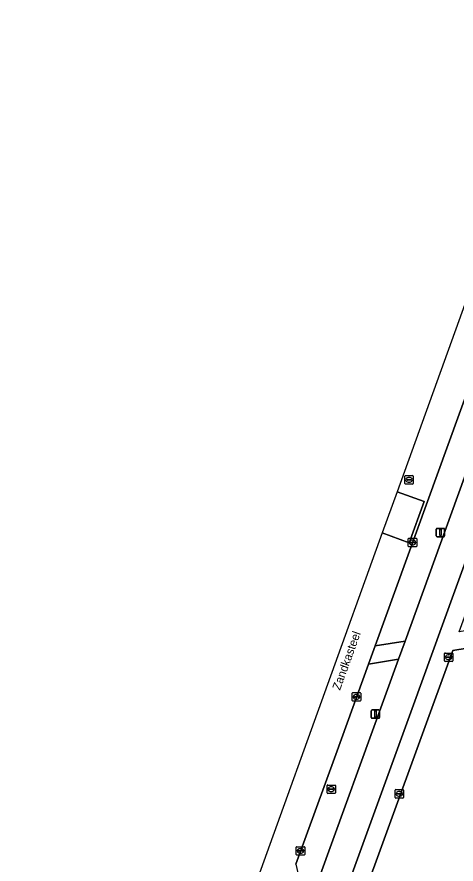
# Model space of a CAD drawing. Extents: x 156661 to 157576, y 383570 to 384425.
# Drawn here: x 156731.5 to 156783.7, y 384130.7 to 384231.3 of the extents above; entities that cross this region are included whole.
import ezdxf

# ---------------------------------------------------------------- set-up
doc = ezdxf.new("R2010")
doc.units = 0
for name, color, linetype in [('IMGEO_Berm_groen', 7, 'Continuous'), ('IMGEO_Fietspad_open', 7, 'Continuous'), ('IMGEO_Groenvoorziening', 7, 'Continuous'), ('IMGEO_Kolk', 7, 'Continuous'), ('IMGEO_Lichtmast', 7, 'Continuous'), ('IMGEO_Openbare_ruimte_label', 7, 'Continuous'), ('IMGEO_Rijbaan_lokaal_open', 7, 'Continuous'), ('IMGEO_Rioolput', 7, 'Continuous'), ('IMGEO_Voetpad_open', 7, 'Continuous')]:
    doc.layers.add(name, color=color, linetype=linetype)

msp = doc.modelspace()

# ---------------------------------------------------------------- linework, layer by layer
at = {"layer": 'IMGEO_Berm_groen'}
for points in [[(156795.09, 384205.43), (156792.71, 384208.04), (156774.06, 384156.6), (156777.63, 384157.17)], [(156776.85, 384155.02), (156773.28, 384154.43), (156769.39, 384143.72), (156764.65, 384130.69), (156765.93, 384125)]]:
    msp.add_lwpolyline(points, close=True, dxfattribs=at)
at = {"layer": 'IMGEO_Fietspad_open'}
for points in [[(156827.99, 384297.02), (156826.15, 384291.4), (156823.88, 384285.06), (156822.52, 384281.28), (156795.88, 384207.54), (156795.09, 384205.43), (156777.63, 384157.17), (156776.85, 384155.02), (156765.93, 384125)], [(156765.95, 384114.76), (156778.63, 384149.6), (156781.92, 384158.67), (156797.89, 384202.75)]]:
    msp.add_lwpolyline(points, dxfattribs=at)
at = {"layer": 'IMGEO_Groenvoorziening'}
msp.add_lwpolyline([(156802.76, 384157.61), (156803.21, 384159.31), (156783.27, 384156.05), (156768.25, 384114.72), (156772.19, 384097.04), (156773.12, 384097.25), (156776.88, 384080.89), (156781.29, 384081.79), (156782.69, 384080.93), (156784.91, 384080.73), (156786.8, 384078.8), (156786.81, 384079.59)], dxfattribs=at)
at = {"layer": 'IMGEO_Kolk'}
for p, q in [((156777.99, 384168.46), (156777.99, 384169.31)), ((156778.07, 384169.39), (156778.92, 384169.39)), ((156778.25, 384168.88), (156778.25, 384168.89)), ((156778.69, 384168.84), (156778.29, 384168.84)), ((156778.3, 384168.93), (156778.69, 384168.93)), ((156778.48, 384169.17), (156778.51, 384169.17)), ((156778.5, 384168.61), (156778.48, 384168.61)), ((156778.74, 384168.89), (156778.74, 384168.88)), ((156779, 384169.31), (156779, 384168.46)), ((156778.92, 384168.39), (156778.07, 384168.39)), ((156782.29, 384154.84), (156782.29, 384155.69)), ((156782.37, 384155.76), (156783.22, 384155.76)), ((156782.78, 384155.54), (156782.81, 384155.54)), ((156783.29, 384155.69), (156783.29, 384154.84)), ((156783.22, 384154.76), (156782.37, 384154.76)), ((156782.55, 384155.26), (156782.55, 384155.27)), ((156782.59, 384155.31), (156782.99, 384155.31)), ((156782.99, 384155.22), (156782.59, 384155.22)), ((156782.8, 384154.98), (156782.78, 384154.98)), ((156783.04, 384155.27), (156783.04, 384155.26)), ((156771.34, 384150.13), (156771.34, 384150.98)), ((156771.41, 384151.06), (156772.26, 384151.06)), ((156771.59, 384150.55), (156771.59, 384150.56)), ((156772.03, 384150.51), (156771.63, 384150.51)), ((156771.64, 384150.6), (156772.04, 384150.6)), ((156771.82, 384150.84), (156771.85, 384150.84)), ((156772.08, 384150.56), (156772.08, 384150.55)), ((156772.34, 384150.98), (156772.34, 384150.13)), ((156772.26, 384150.06), (156771.41, 384150.06)), ((156771.85, 384150.28), (156771.82, 384150.28)), ((156776.43, 384138.61), (156776.43, 384139.46)), ((156776.51, 384139.53), (156777.36, 384139.53)), ((156776.92, 384139.31), (156776.95, 384139.31)), ((156777.43, 384139.46), (156777.43, 384138.61)), ((156777.36, 384138.53), (156776.51, 384138.53)), ((156776.69, 384139.03), (156776.69, 384139.04)), ((156776.73, 384139.08), (156777.13, 384139.08)), ((156777.13, 384138.99), (156776.73, 384138.99)), ((156776.94, 384138.75), (156776.92, 384138.75)), ((156777.18, 384139.04), (156777.18, 384139.03)), ((156764.69, 384131.83), (156764.69, 384132.68)), ((156764.76, 384132.75), (156765.62, 384132.75)), ((156764.95, 384132.25), (156764.95, 384132.26)), ((156764.99, 384132.3), (156765.39, 384132.3)), ((156765.39, 384132.21), (156764.99, 384132.21)), ((156765.18, 384132.53), (156765.2, 384132.53)), ((156765.43, 384132.26), (156765.43, 384132.25)), ((156765.69, 384132.68), (156765.69, 384131.83)), ((156765.62, 384131.75), (156764.76, 384131.75)), ((156765.2, 384131.97), (156765.17, 384131.97))]:
    msp.add_line(p, q, dxfattribs=at)
for points in [[(156777.99, 384168.46), (156777.99, 384169.31)], [(156778.07, 384169.39), (156778.92, 384169.39)], [(156779, 384169.31), (156779, 384168.46)], [(156778.92, 384168.39), (156778.07, 384168.39)], [(156782.29, 384154.84), (156782.29, 384155.69)], [(156782.37, 384155.76), (156783.22, 384155.76)], [(156783.29, 384155.69), (156783.29, 384154.84)], [(156783.22, 384154.76), (156782.37, 384154.76)], [(156771.34, 384150.13), (156771.34, 384150.98)], [(156771.41, 384151.06), (156772.26, 384151.06)], [(156772.34, 384150.98), (156772.34, 384150.13)], [(156772.26, 384150.06), (156771.41, 384150.06)], [(156776.43, 384138.61), (156776.43, 384139.46)], [(156776.51, 384139.53), (156777.36, 384139.53)], [(156777.43, 384139.46), (156777.43, 384138.61)], [(156777.36, 384138.53), (156776.51, 384138.53)], [(156764.69, 384131.83), (156764.69, 384132.68)], [(156764.76, 384132.75), (156765.62, 384132.75)], [(156765.69, 384132.68), (156765.69, 384131.83)], [(156765.62, 384131.75), (156764.76, 384131.75)]]:
    msp.add_lwpolyline(points, dxfattribs=at)
for centre, radius, start, end in [((156778.07, 384169.31), 0.0765, 91.552, 178.448), ((156778.07, 384169.31), 0.0765, 91.552, 178.448), ((156778.07, 384168.46), 0.0765, 181.552, 268.448), ((156778.07, 384168.46), 0.0765, 181.552, 268.448), ((156778.29, 384168.89), 0.0403, 85.8775, 175.7526), ((156778.29, 384168.88), 0.0366, 178.938, 274.7102), ((156778.7, 384168.89), 0.0386, 1.7309, 96.639), ((156778.69, 384168.89), 0.043, 264.8664, 352.4533), ((156778.92, 384169.31), 0.0765, 1.552, 88.448), ((156778.92, 384169.31), 0.0765, 1.552, 88.448), ((156778.92, 384168.46), 0.0765, 271.552, 358.448), ((156778.92, 384168.46), 0.0765, 271.552, 358.448), ((156782.37, 384155.69), 0.0765, 91.552, 178.448), ((156782.37, 384155.69), 0.0765, 91.552, 178.448), ((156783.22, 384155.69), 0.0765, 1.552, 88.448), ((156783.22, 384155.69), 0.0765, 1.552, 88.448), ((156782.37, 384154.84), 0.0765, 181.552, 268.448), ((156782.37, 384154.84), 0.0765, 181.552, 268.448), ((156782.59, 384155.27), 0.0403, 85.8775, 175.7526), ((156782.59, 384155.26), 0.0366, 178.938, 274.7102), ((156783, 384155.27), 0.0386, 1.7309, 96.639), ((156782.99, 384155.26), 0.043, 264.8664, 352.4533), ((156783.22, 384154.84), 0.0765, 271.552, 358.448), ((156783.22, 384154.84), 0.0765, 271.552, 358.448), ((156771.41, 384150.98), 0.0765, 91.552, 178.448), ((156771.41, 384150.98), 0.0765, 91.552, 178.448), ((156771.64, 384150.56), 0.0403, 85.8775, 175.7526), ((156771.63, 384150.55), 0.0366, 178.938, 274.7102), ((156772.04, 384150.56), 0.043, 264.8664, 352.4533), ((156772.04, 384150.56), 0.0386, 1.7309, 96.639), ((156772.26, 384150.98), 0.0765, 1.552, 88.448), ((156772.26, 384150.98), 0.0765, 1.552, 88.448), ((156771.41, 384150.13), 0.0765, 181.552, 268.448), ((156771.41, 384150.13), 0.0765, 181.552, 268.448), ((156772.26, 384150.13), 0.0765, 271.552, 358.448), ((156772.26, 384150.13), 0.0765, 271.552, 358.448), ((156776.51, 384139.46), 0.0765, 91.552, 178.448), ((156776.51, 384139.46), 0.0765, 91.552, 178.448), ((156777.36, 384139.46), 0.0765, 1.552, 88.448), ((156777.36, 384139.46), 0.0765, 1.552, 88.448), ((156776.51, 384138.61), 0.0765, 181.552, 268.448), ((156776.51, 384138.61), 0.0765, 181.552, 268.448), ((156776.73, 384139.04), 0.0403, 85.8775, 175.7526), ((156776.73, 384139.03), 0.0366, 178.938, 274.7102), ((156777.14, 384139.04), 0.0386, 1.7309, 96.639), ((156777.13, 384139.03), 0.043, 264.8664, 352.4533), ((156777.36, 384138.61), 0.0765, 271.552, 358.448), ((156777.36, 384138.61), 0.0765, 271.552, 358.448), ((156764.77, 384132.68), 0.0765, 91.552, 178.448), ((156764.77, 384132.68), 0.0765, 91.552, 178.448), ((156764.99, 384132.26), 0.0403, 85.8775, 175.7526), ((156764.98, 384132.25), 0.0366, 178.938, 274.7102), ((156765.39, 384132.26), 0.0386, 1.7309, 96.639), ((156765.39, 384132.25), 0.043, 264.8664, 352.4533), ((156765.61, 384132.68), 0.0765, 1.552, 88.448), ((156765.61, 384132.68), 0.0765, 1.552, 88.448), ((156764.77, 384131.83), 0.0765, 181.552, 268.448), ((156764.77, 384131.83), 0.0765, 181.552, 268.448), ((156765.61, 384131.83), 0.0765, 271.552, 358.448), ((156765.61, 384131.83), 0.0765, 271.552, 358.448)]:
    msp.add_arc(centre, radius, start, end, dxfattribs=at)
for centre, major_axis, ratio, start_param, end_param in [((156778.48, 384168.89), (-0.387, 0.002), 0.722429, 4.712389, 7.853982), ((156778.51, 384168.89), (-0.39, 0.002), 0.717154, 1.570796, 4.712389), ((156782.78, 384155.26), (-0.387, 0.002), 0.722429, 4.712389, 7.853982), ((156782.8, 384155.26), (-0.39, 0.002), 0.717154, 1.570796, 4.712389), ((156771.82, 384150.56), (-0.387, 0.002), 0.722429, 4.712389, 7.853982), ((156771.85, 384150.56), (-0.39, 0.002), 0.717154, 1.570796, 4.712389), ((156776.92, 384139.03), (-0.387, 0.002), 0.722429, 4.712389, 7.853982), ((156776.94, 384139.03), (-0.39, 0.002), 0.717154, 1.570796, 4.712389), ((156765.18, 384132.25), (-0.387, 0.002), 0.722429, 4.712389, 7.853982), ((156765.2, 384132.25), (-0.39, 0.002), 0.717154, 1.570796, 4.712389)]:
    msp.add_ellipse(centre, major_axis=major_axis, ratio=ratio, start_param=start_param, end_param=end_param, dxfattribs=at)
at = {"layer": 'IMGEO_Lichtmast'}
for p, q in [((156781.32, 384169.67), (156781.32, 384170.47)), ((156781.32, 384170.47), (156781.32, 384169.67)), ((156781.42, 384170.57), (156782.21, 384170.57)), ((156782.21, 384170.57), (156781.42, 384170.57)), ((156782.31, 384170.47), (156782.31, 384169.67)), ((156782.31, 384169.67), (156782.31, 384170.47)), ((156782.21, 384169.57), (156781.42, 384169.57)), ((156781.42, 384169.57), (156782.21, 384169.57)), ((156773.6, 384148.11), (156773.6, 384148.91)), ((156773.6, 384148.91), (156773.6, 384148.11)), ((156773.7, 384149.01), (156774.49, 384149.01)), ((156774.49, 384149.01), (156773.7, 384149.01)), ((156774.59, 384148.91), (156774.59, 384148.11)), ((156774.59, 384148.11), (156774.59, 384148.91)), ((156774.49, 384148.01), (156773.7, 384148.01)), ((156773.7, 384148.01), (156774.49, 384148.01))]:
    msp.add_line(p, q, dxfattribs=at)
for points in [[(156781.74, 384170.45), (156781.89, 384170.45), (156781.89, 384169.7), (156781.74, 384169.7), (156781.74, 384170.45)], [(156774.02, 384148.88), (156774.17, 384148.88), (156774.17, 384148.13), (156774.02, 384148.13), (156774.02, 384148.88)]]:
    msp.add_lwpolyline(points, dxfattribs=at)
for centre, start, end in [((156781.42, 384170.47), 90, 180), ((156781.42, 384170.47), 90, 180), ((156782.21, 384170.47), 0, 90), ((156782.21, 384170.47), 360, 90), ((156781.42, 384169.67), 180, 270), ((156781.42, 384169.67), 180, 270), ((156782.21, 384169.67), 270, 0), ((156782.21, 384169.67), 270, 0), ((156773.7, 384148.91), 90, 180), ((156773.7, 384148.91), 90, 180), ((156774.49, 384148.91), 0, 90), ((156774.49, 384148.91), 360, 90), ((156773.7, 384148.11), 180, 270), ((156773.7, 384148.11), 180, 270), ((156774.49, 384148.11), 270, 0), ((156774.49, 384148.11), 270, 0)]:
    msp.add_arc(centre, 0.1, start, end, dxfattribs=at)
at = {"layer": 'IMGEO_Rijbaan_lokaal_open'}
for points in [[(156764.65, 384130.69), (156769.39, 384143.72), (156773.28, 384154.43), (156774.06, 384156.6), (156792.71, 384208.04), (156793.21, 384209.43), (156793.37, 384209.88), (156793.47, 384210.16), (156793.93, 384211.43), (156795.01, 384214.4), (156798.08, 384222.87), (156804.35, 384240.24), (156807.89, 384250), (156810.65, 384257.62), (156816.9, 384275), (156819.01, 384280.79), (156820.54, 384285.07), (156816.87, 384286.36), (156798.16, 384234.49), (156801.42, 384233.31), (156799.68, 384228.42), (156796.39, 384229.6)], [(156796.39, 384229.6), (156776.67, 384174.91), (156779.88, 384173.77), (156778.11, 384168.86), (156774.9, 384170.02), (156754.35, 384113.03), (156757.41, 384111.91), (156755.63, 384107.03), (156752.58, 384108.14), (156731.5, 384049.7)]]:
    msp.add_lwpolyline(points, dxfattribs=at)
msp.add_lwpolyline([(156774.9, 384170.02), (156778.11, 384168.86), (156779.88, 384173.77), (156776.67, 384174.91)], close=True, dxfattribs=at)
at = {"layer": 'IMGEO_Rioolput'}
for p, q in [((156777.59, 384175.9), (156777.59, 384176.76)), ((156777.66, 384176.83), (156778.51, 384176.83)), ((156778.07, 384176.61), (156778.1, 384176.61)), ((156778.59, 384176.76), (156778.59, 384175.9)), ((156778.51, 384175.83), (156777.66, 384175.83)), ((156777.84, 384176.32), (156777.84, 384176.34)), ((156778.28, 384176.29), (156777.88, 384176.29)), ((156777.89, 384176.37), (156778.28, 384176.37)), ((156778.1, 384176.05), (156778.07, 384176.05)), ((156778.33, 384176.34), (156778.33, 384176.32)), ((156768.34, 384139.16), (156768.34, 384140.01)), ((156768.42, 384140.08), (156769.27, 384140.08)), ((156768.6, 384139.58), (156768.6, 384139.59)), ((156768.64, 384139.63), (156769.04, 384139.63)), ((156769.04, 384139.54), (156768.64, 384139.54)), ((156768.83, 384139.86), (156768.85, 384139.86)), ((156768.85, 384139.3), (156768.83, 384139.3)), ((156769.08, 384139.59), (156769.08, 384139.58)), ((156769.34, 384140.01), (156769.34, 384139.16)), ((156769.27, 384139.08), (156768.42, 384139.08))]:
    msp.add_line(p, q, dxfattribs=at)
for points in [[(156777.59, 384175.9), (156777.59, 384176.76)], [(156777.66, 384176.83), (156778.51, 384176.83)], [(156778.59, 384176.76), (156778.59, 384175.9)], [(156778.51, 384175.83), (156777.66, 384175.83)], [(156768.34, 384139.16), (156768.34, 384140.01)], [(156768.42, 384140.08), (156769.27, 384140.08)], [(156769.34, 384140.01), (156769.34, 384139.16)], [(156769.27, 384139.08), (156768.42, 384139.08)]]:
    msp.add_lwpolyline(points, dxfattribs=at)
for centre, radius, start, end in [((156777.66, 384176.75), 0.0765, 91.552, 178.448), ((156777.66, 384176.75), 0.0765, 91.552, 178.448), ((156778.51, 384176.75), 0.0765, 1.552, 88.448), ((156778.51, 384176.75), 0.0765, 1.552, 88.448), ((156777.66, 384175.91), 0.0765, 181.552, 268.448), ((156777.66, 384175.91), 0.0765, 181.552, 268.448), ((156777.88, 384176.33), 0.0403, 85.8775, 175.7526), ((156777.88, 384176.32), 0.0366, 178.938, 274.7102), ((156778.29, 384176.33), 0.0386, 1.7309, 96.639), ((156778.29, 384176.33), 0.043, 264.8664, 352.4533), ((156778.51, 384175.91), 0.0765, 271.552, 358.448), ((156778.51, 384175.91), 0.0765, 271.552, 358.448), ((156768.42, 384140.01), 0.0765, 91.552, 178.448), ((156768.42, 384140.01), 0.0765, 91.552, 178.448), ((156768.64, 384139.59), 0.0403, 85.8775, 175.7526), ((156768.64, 384139.58), 0.0366, 178.938, 274.7102), ((156769.05, 384139.59), 0.0386, 1.7309, 96.639), ((156769.04, 384139.58), 0.043, 264.8664, 352.4533), ((156769.27, 384140.01), 0.0765, 1.552, 88.448), ((156769.27, 384140.01), 0.0765, 1.552, 88.448), ((156768.42, 384139.16), 0.0765, 181.552, 268.448), ((156768.42, 384139.16), 0.0765, 181.552, 268.448), ((156769.27, 384139.16), 0.0765, 271.552, 358.448), ((156769.27, 384139.16), 0.0765, 271.552, 358.448)]:
    msp.add_arc(centre, radius, start, end, dxfattribs=at)
for centre, major_axis, ratio, start_param, end_param in [((156778.07, 384176.33), (-0.387, 0.002), 0.722429, 4.712389, 7.853982), ((156778.1, 384176.33), (-0.39, 0.002), 0.717154, 1.570796, 4.712389), ((156768.83, 384139.58), (-0.387, 0.002), 0.722429, 4.712389, 7.853982), ((156768.85, 384139.58), (-0.39, 0.002), 0.717154, 1.570796, 4.712389)]:
    msp.add_ellipse(centre, major_axis=major_axis, ratio=ratio, start_param=start_param, end_param=end_param, dxfattribs=at)
at = {"layer": 'IMGEO_Voetpad_open'}
for points in [[(156831.48, 384295.66), (156797.89, 384202.75), (156781.92, 384158.67), (156778.63, 384149.6), (156765.95, 384114.76)], [(156768.25, 384114.72), (156783.27, 384156.05), (156803.21, 384159.31), (156803.34, 384159.34), (156804.42, 384159.53), (156804.03, 384161.51), (156784.05, 384158.27), (156799.42, 384200.59), (156813.76, 384184.71), (156815.26, 384186.04), (156814.8, 384186.58), (156800.22, 384202.77), (156824.51, 384269.92), (156831.62, 384229.12), (156833.6, 384229.48), (156833.25, 384231.32)]]:
    msp.add_lwpolyline(points, dxfattribs=at)
msp.add_lwpolyline([(156777.63, 384157.17), (156774.06, 384156.6), (156773.28, 384154.43), (156776.85, 384155.02)], close=True, dxfattribs=at)

# ---------------------------------------------------------------- texts
at = {"layer": 'IMGEO_Openbare_ruimte_label'}
msp.add_text('Zandkasteel', height=1, rotation=70.061, dxfattribs=at).set_placement((156769.88, 384151.27))

doc.saveas('drawing.dxf')
